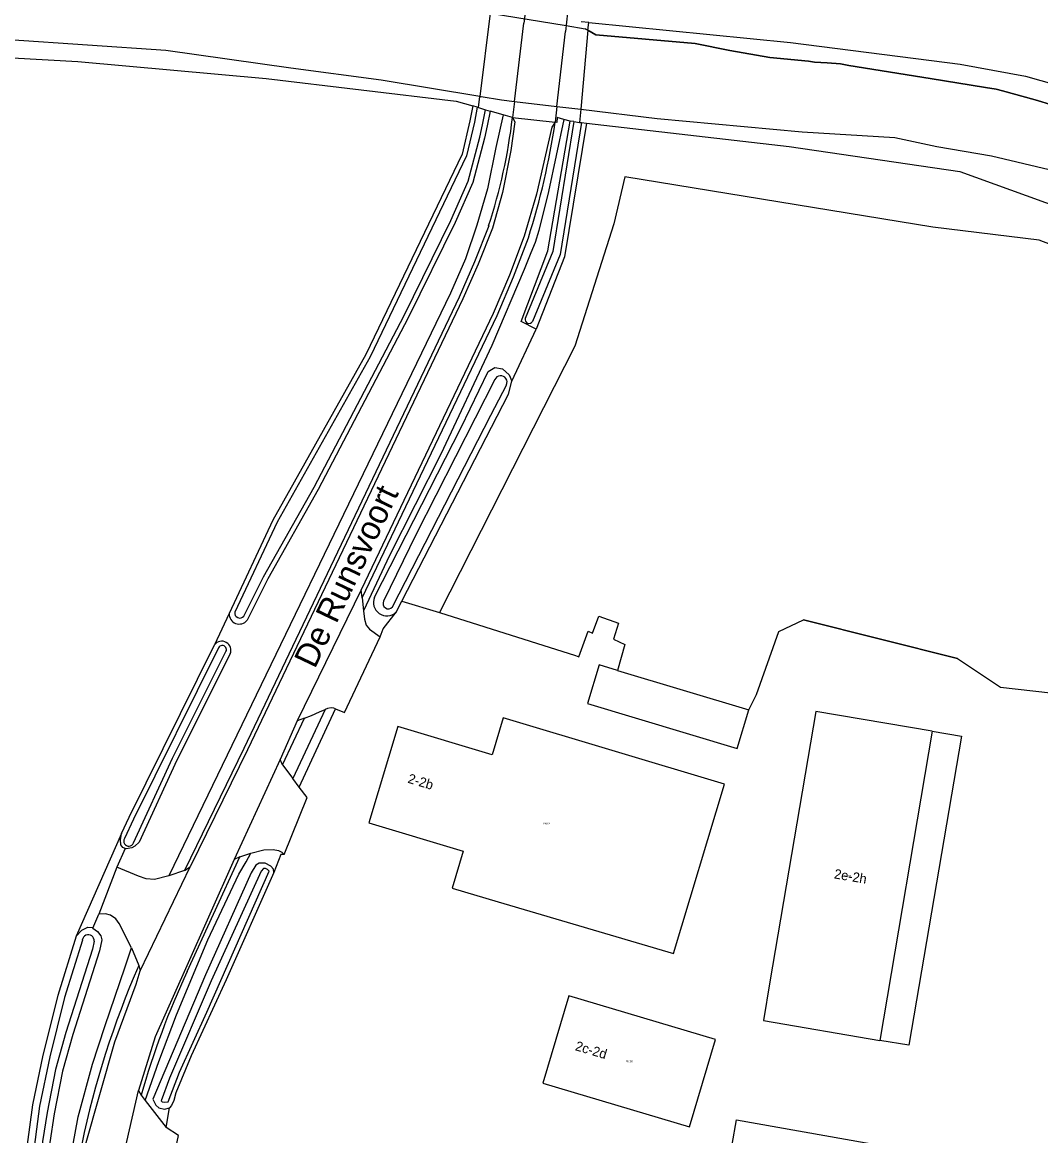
# Model space of a CAD drawing. Extents: x 140000 to 143000, y 403500 to 406000.
# Drawn here: x 141438 to 141544.3, y 405379 to 405495.3 of the extents above; entities that cross this region are included whole.
import ezdxf

# ---------------------------------------------------------------- set-up
doc = ezdxf.new("R2010")
doc.units = 0
for name, color, linetype in [('gg-afsc-muur', 7, 'Continuous'), ('gg-anno-huisnummerreeks BGT', 7, 'Continuous'), ('gg-anno-openbare ruimte label', 7, 'Continuous'), ('gg-bbg-luifel en loopbrug', 7, 'Continuous'), ('gg-knt-bronhoudergrens', 7, 'Continuous'), ('gg-knt-onverhard', 7, 'Continuous'), ('gg-knt-verharding', 7, 'Continuous'), ('gg-kntw-bovenkant insteek waterloop', 7, 'Continuous'), ('gg-kntw-waterlijn', 7, 'Continuous'), ('gg-kwrk-kunstwerk niveau 01', 7, 'Continuous'), ('gt-grn-groengrens', 7, 'Continuous'), ('gt-grn-vlakafsluiter', 7, 'Continuous'), ('gx-grn-maaiveld', 7, 'Continuous'), ('kenmerkpunt-x pandkandidaat', 7, 'Continuous')]:
    doc.layers.add(name, color=color, linetype=linetype)

msp = doc.modelspace()

# ---------------------------------------------------------------- linework, layer by layer
at = {"layer": 'gg-afsc-muur'}
for p, q in [((141497.08, 405494.46), (141496.8, 405494.62)), ((141535.66, 405428.85), (141519.58, 405432.9))]:
    msp.add_line(p, q, dxfattribs=at)
msp.add_lwpolyline([(141552.99, 405484.43), (141543.76, 405487.19), (141540.37, 405488.15), (141539.71, 405488.31), (141538.58, 405488.47), (141532.81, 405489.42), (141524.31, 405490.78), (141523.46, 405490.95), (141522.05, 405491.05), (141520.74, 405491.13), (141520.11, 405491.24), (141516.08, 405491.63), (141511.89, 405492.34), (141508.26, 405493.07), (141497.9, 405493.98), (141497.08, 405494.46)], dxfattribs=at)
at = {"layer": 'gg-bbg-luifel en loopbrug'}
msp.add_line((141533.02, 405421.28), (141527.55, 405388.99), dxfattribs=at)
msp.add_lwpolyline([(141533.02, 405421.28), (141536.07, 405420.76), (141530.59, 405388.48), (141527.55, 405388.99)], dxfattribs=at)
at = {"layer": 'gg-knt-bronhoudergrens'}
for p, q in [((141448.39, 405410.59), (141443.63, 405399.86)), ((141445.38, 405400.72), (141446, 405402.18))]:
    msp.add_line(p, q, dxfattribs=at)
at = {"layer": 'gg-knt-onverhard'}
for p, q in [((141459.62, 405433.57), (141458.08, 405430.28)), ((141448.75, 405409.03), (141447.89, 405407.08)), ((141465.37, 405408.4), (141465.02, 405408.38)), ((141447.89, 405407.08), (141446, 405402.18))]:
    msp.add_line(p, q, dxfattribs=at)
at = {"layer": 'gg-knt-verharding'}
for p, q in [((141473.4, 405436.04), (141466.71, 405422.37)), ((141473.49, 405435.2), (141473.4, 405436.04)), ((141473.49, 405435.2), (141473.64, 405433.83)), ((141466.94, 405415.43), (141470.73, 405423.61)), ((141465.17, 405417.77), (141467.48, 405422.62)), ((141469.64, 405423.54), (141466.26, 405416.32)), ((141467.48, 405422.62), (141466.71, 405422.37)), ((141466.71, 405422.37), (141464.93, 405418.33)), ((141464.93, 405418.33), (141460.15, 405407.86)), ((141465.17, 405417.77), (141464.93, 405418.33)), ((141465.17, 405417.77), (141466.26, 405416.32)), ((141466.94, 405415.43), (141466.26, 405416.32)), ((141460.74, 405408.15), (141461.88, 405408.54)), ((141455.24, 405396.18), (141460.74, 405408.15)), ((141460.74, 405408.15), (141460.15, 405407.86)), ((141450.33, 405396.26), (141455.54, 405407.1)), ((141454.95, 405406.72), (141453.31, 405406.17)), ((141454.95, 405406.72), (141455.54, 405407.1)), ((141449.41, 405398.66), (141450.18, 405396.81)), ((141450.18, 405396.81), (141450.33, 405396.26)), ((141450.15, 405383.75), (141450.43, 405383.27)), ((141450.43, 405383.27), (141450.86, 405382.7)), ((141450.86, 405382.7), (141453.04, 405379.9))]:
    msp.add_line(p, q, dxfattribs=at)
for points in [[(141488.24, 405485.63), (141487.47, 405482.21), (141486.59, 405477.9), (141485.46, 405474.1), (141484.28, 405470.58), (141482.71, 405467.01), (141453.31, 405406.17)], [(141489.2, 405485.35), (141489.44, 405484.9), (141489.04, 405481.92), (141488.15, 405477.51), (141487.11, 405473.8), (141485.6, 405470.03), (141484, 405466.42), (141461.52, 405419.31), (141455.54, 405407.1)], [(141493.65, 405484.85), (141493.32, 405484.33), (141491.71, 405477.36), (141490.43, 405472.95), (141488.87, 405468.89), (141487.17, 405464.88), (141473.4, 405436.04)], [(141494.56, 405485.15), (141492.95, 405477.63), (141491.96, 405473.57), (141491.57, 405472.3), (141491.12, 405471.23), (141490.41, 405469.49), (141487.05, 405461.54), (141481.73, 405450.21), (141476.36, 405439.63), (141473.64, 405433.83)], [(141486.71, 405474.05), (141485.24, 405470.29), (141483.64, 405466.58), (141461.16, 405419.48), (141454.95, 405406.72)], [(141473.49, 405435.2), (141487.58, 405464.69), (141489.29, 405468.72), (141490.86, 405472.8)], [(141473.64, 405433.83), (141473.74, 405432.97), (141473.93, 405432.36), (141474.27, 405431.92), (141475.37, 405431.14)], [(141470.73, 405423.61), (141471.64, 405423.23), (141475.37, 405431.14)], [(141470.73, 405423.61), (141470.54, 405423.68), (141470.26, 405423.71), (141469.89, 405423.65), (141469.64, 405423.54)], [(141467.48, 405422.62), (141468.2, 405422.92), (141469.03, 405423.3), (141469.64, 405423.54)], [(141465.37, 405408.4), (141467.75, 405414.35), (141466.94, 405415.43)], [(141450.86, 405382.7), (141452.26, 405386.77), (141454.1, 405391.67), (141457.38, 405399.5), (141460.61, 405406.36), (141461.38, 405407.62), (141461.88, 405408.54)], [(141461.88, 405408.54), (141463.22, 405408.87), (141464.21, 405408.93), (141464.78, 405408.82), (141465.11, 405408.64), (141465.37, 405408.4)], [(141460.15, 405407.86), (141455.04, 405396.47), (141451.9, 405389.34), (141450.15, 405383.75)], [(141453.31, 405406.17), (141451.83, 405405.79), (141450.94, 405405.85), (141450.15, 405406.14), (141447.89, 405407.08)], [(141449.41, 405398.66), (141448.13, 405401.18), (141447.77, 405401.67), (141447.21, 405402.05), (141446.72, 405402.19), (141446, 405402.18)], [(141443.42, 405350), (141443.29, 405350.91), (141442.9, 405353.93), (141442.45, 405358.44), (141442.27, 405364.46), (141442.27, 405369.08), (141442.99, 405375.06), (141443.29, 405377.99), (141443.86, 405380.99), (141445.36, 405386.49), (141446.65, 405390.45), (141448.77, 405396.66), (141449.41, 405398.66)], [(141444.16, 405350.73), (141443.35, 405358.99), (141443.32, 405367.79), (141443.74, 405372.82), (141444.63, 405378.07), (141447.68, 405388.82), (141449.9, 405394.85), (141450.33, 405396.26)], [(141447.84, 405372.52), (141448.92, 405378.42), (141450.15, 405383.75)], [(141452.1, 405374.98), (141453.56, 405375.39), (141454.34, 405379.04), (141453.04, 405379.9)]]:
    msp.add_lwpolyline(points, dxfattribs=at)
for centre, radius, start, end in [((141432.4, 405491.91), 57.17, 341.7886, 353.402), ((141414.82, 405496.77), 79.73, 342.5066, 351.4049), ((141537.26, 405358.72), 95.05, 156.3795, 168.2018), ((141531.39, 405360.46), 84.11, 154.869, 164.27)]:
    msp.add_arc(centre, radius, start, end, dxfattribs=at)
at = {"layer": 'gg-kntw-bovenkant insteek waterloop'}
for p, q in [((141485.52, 405486.42), (141485.04, 405486.57)), ((141486.38, 405486.17), (141486.86, 405486.03)), ((141488.24, 405485.63), (141486.86, 405486.03)), ((141489.2, 405485.35), (141488.24, 405485.63)), ((141495.23, 405484.97), (141494.56, 405485.15)), ((141495.61, 405484.92), (141495.23, 405484.97)), ((141495.61, 405484.92), (141496.2, 405484.84)), ((141496.2, 405484.84), (141496.41, 405484.82)), ((141496.41, 405484.82), (141496.91, 405484.75)), ((141477.04, 405433.69), (141477.64, 405434.85))]:
    msp.add_line(p, q, dxfattribs=at)
for points in [[(141436.99, 405491.57), (141443.81, 405491.2), (141463.49, 405489.42), (141483.33, 405487.07), (141485.04, 405486.57)], [(141485.04, 405486.57), (141484.75, 405484.99), (141483.93, 405481.53), (141473.89, 405460.61), (141464.16, 405443.31), (141459.62, 405433.57)], [(141486.86, 405486.03), (141486.55, 405484.47), (141486.27, 405483.19), (141485.05, 405478.56), (141483.21, 405474.39), (141478.32, 405464.45), (141468.92, 405446.51), (141463.65, 405437.17), (141461.48, 405432.86)], [(141485.66, 405486.39), (141485.76, 405486.36), (141486.38, 405486.17)], [(141494.56, 405485.15), (141493.85, 405485.34), (141493.82, 405484.83), (141493.65, 405484.85)], [(141491.66, 405463.24), (141490.1, 405464.06), (141492.88, 405471.44), (141495.23, 405484.97)], [(141496.91, 405484.75), (141494.64, 405470.82), (141491.66, 405463.24)], [(141496.91, 405484.75), (141518.09, 405482.32), (141535.89, 405479.72), (141551.77, 405473.96), (141557.45, 405471.68), (141562.95, 405469.56), (141566.96, 405467.74), (141571.29, 405464.98), (141585.7, 405455.45), (141627.2, 405428.79)], [(141474.78, 405435.26), (141483.83, 405452.99), (141486.67, 405458.83), (141487.35, 405459.26), (141488.15, 405459.1), (141488.85, 405458.49), (141489.14, 405457.81)], [(141477.64, 405434.85), (141488.79, 405456.46), (141489.14, 405457.81)], [(141448.39, 405410.59), (141449.19, 405412.28), (141458.08, 405430.28)], [(141459.73, 405429.36), (141454.14, 405418.24), (141450.21, 405409.7), (141449.77, 405409.26), (141449.44, 405409.09), (141448.87, 405408.98), (141448.75, 405409.03)], [(141448.75, 405409.03), (141448.5, 405409.14), (141448.29, 405409.39), (141448.26, 405409.92), (141448.39, 405410.59)], [(141464.29, 405406.52), (141464.25, 405406.85), (141463.98, 405407.17), (141463.39, 405407.5), (141462.76, 405407.49), (141462.41, 405407.3), (141461.91, 405406.47), (141457.15, 405395.82), (141451.63, 405382.86), (141451.97, 405382.23), (141452.26, 405381.94), (141452.87, 405381.8), (141453.39, 405381.95)], [(141464.29, 405406.52), (141459.31, 405395.31), (141455.66, 405387.39), (141454.05, 405383.5), (141453.83, 405382.72), (141453.6, 405382.2), (141453.39, 405381.95)], [(141445.38, 405400.72), (141445.86, 405400.35), (141446.2, 405399.89), (141446.33, 405399.48), (141446.06, 405398.33), (141443.28, 405389.6), (141442.23, 405385.76), (141441.35, 405381.31), (141440.88, 405378.32), (141440.36, 405374.01), (141439.8, 405368.23), (141439.53, 405363.09), (141439.58, 405357.76), (141440.12, 405353.35), (141440.68, 405350.34), (141441.02, 405348.2)], [(141443.63, 405399.86), (141444.25, 405400.49), (141444.86, 405400.81), (141445.32, 405400.77), (141445.38, 405400.72)], [(141443.63, 405399.86), (141441.71, 405393.68), (141440.17, 405387.43), (141439.09, 405382.26), (141438.28, 405376.32), (141437.49, 405367.32), (141437.55, 405358.57), (141437.78, 405352.46), (141437.96, 405351.07)]]:
    msp.add_lwpolyline(points, dxfattribs=at)
for centre, radius, start, end in [((141476.08, 405434.72), 1.41, 157.2101, 313.1127), ((141460.67, 405433.51), 1.05, 176.7134, 321.2405), ((141458.85, 405429.72), 0.948, 337.3398, 144.0011)]:
    msp.add_arc(centre, radius, start, end, dxfattribs=at)
at = {"layer": 'gg-kntw-waterlijn'}
for p, q in [((141489.4, 405487.03), (141493.84, 405486.51)), ((141493.84, 405486.51), (141496.32, 405486.21))]:
    msp.add_line(p, q, dxfattribs=at)
for points in [[(141486.86, 405496.24), (141494.79, 405494.95), (141496.8, 405494.62), (141497.08, 405494.46)], [(141485.8, 405487.56), (141475.49, 405489.24), (141466.06, 405490.52), (141452.99, 405492.36), (141436.64, 405493.46)], [(141485.8, 405487.56), (141485.92, 405487.54), (141488.05, 405487.19), (141489.4, 405487.03)], [(141485.52, 405486.42), (141485.24, 405484.88), (141484.4, 405481.36), (141474.34, 405460.38), (141464.61, 405443.09), (141460.2, 405433.71)], [(141461.15, 405433.29), (141463.21, 405437.4), (141468.48, 405446.75), (141477.88, 405464.68), (141482.76, 405474.61), (141484.58, 405478.72), (141485.78, 405483.31), (141486.06, 405484.58), (141486.38, 405486.17)], [(141495.61, 405484.92), (141493.42, 405471.36), (141490.52, 405464.36)], [(141496.41, 405484.82), (141494.19, 405471.04), (141491.3, 405464.04)], [(141487.36, 405457.99), (141479.14, 405441.86), (141475.74, 405434.85)], [(141488.56, 405457.43), (141486.89, 405454.23), (141476.65, 405434.24)], [(141458.49, 405429.97), (141449.64, 405412.07), (141448.69, 405410.05)], [(141449.62, 405409.6), (141453.69, 405418.46), (141459.28, 405429.58)], [(141452.5, 405382.68), (141452.63, 405382.56), (141452.88, 405382.52), (141453.23, 405382.58), (141454.43, 405385.68), (141457.29, 405391.92), (141463.78, 405406.67), (141463.62, 405406.84), (141463.41, 405406.92), (141463.2, 405406.92), (141462.95, 405406.67), (141457.73, 405395.19), (141453.39, 405385.05), (141452.5, 405382.68)], [(141444.29, 405399.46), (141442.43, 405393.48), (141440.9, 405387.26), (141439.83, 405382.13), (141439.03, 405376.23), (141438.24, 405367.29), (141438.06, 405358.57), (141438.53, 405352.52), (141438.71, 405351.17), (141438.79, 405350.58), (141439.83, 405345.27), (141440.62, 405341.05), (141442.06, 405335.48), (141443.25, 405330.76), (141448.4, 405310.33)], [(141445.52, 405399.33), (141445.34, 405398.52), (141442.56, 405389.81), (141441.5, 405385.94), (141440.61, 405381.44), (141440.14, 405378.42), (141439.61, 405374.09), (141439.21, 405368.28), (141439.06, 405363.09), (141439.02, 405357.71), (141439.38, 405353.24), (141439.94, 405350.21), (141440.39, 405347.39), (141441.15, 405343.55), (141442.22, 405338.68), (141443.63, 405333.07), (141447.69, 405317.23), (141449.23, 405310.45)]]:
    msp.add_lwpolyline(points, dxfattribs=at)
for centre, radius, start, end in [((141490.94, 405464.28), 0.428, 169.4743, 325.5493), ((141487.96, 405457.72), 0.668, 334.0354, 155.713), ((141476.23, 405434.6), 0.553, 152.6205, 319.6237), ((141460.73, 405433.63), 0.541, 171.4368, 320.9838), ((141458.89, 405429.78), 0.44, 332.9205, 154.9986), ((141449.13, 405409.79), 0.518, 149.8617, 338.3965), ((141444.9, 405399.4), 0.619, 353.4761, 173.6392)]:
    msp.add_arc(centre, radius, start, end, dxfattribs=at)
at = {"layer": 'gg-kwrk-kunstwerk niveau 01'}
for p, q in [((141490.58, 405496.82), (141490.38, 405495.22)), ((141494.94, 405496.28), (141494.72, 405494.34)), ((141489.4, 405487.03), (141490.38, 405495.22)), ((141493.84, 405486.51), (141494.72, 405494.34)), ((141489.4, 405487.03), (141489.2, 405485.35)), ((141493.84, 405486.51), (141493.65, 405484.85)), ((141489.2, 405485.35), (141493.65, 405484.85))]:
    msp.add_line(p, q, dxfattribs=at)
at = {"layer": 'gt-grn-groengrens'}
msp.add_line((141477.64, 405434.85), (141481.58, 405433.66), dxfattribs=at)
at = {"layer": 'gt-grn-vlakafsluiter'}
for p, q in [((141489.14, 405457.81), (141491.66, 405463.24)), ((141475.71, 405431.95), (141477.04, 405433.69)), ((141475.37, 405431.14), (141475.71, 405431.95)), ((141465.02, 405408.38), (141464.29, 405406.52)), ((141453.04, 405379.9), (141453.39, 405381.95))]:
    msp.add_line(p, q, dxfattribs=at)
at = {"layer": 'gx-grn-maaiveld'}
for p, q in [((141486.86, 405496.24), (141485.8, 405487.56)), ((141497.15, 405495.26), (141496.37, 405495.34)), ((141497.08, 405494.46), (141497.15, 405495.26)), ((141497.08, 405494.46), (141496.32, 405486.21)), ((141485.66, 405486.39), (141485.8, 405487.56)), ((141485.52, 405486.42), (141485.66, 405486.39)), ((141496.32, 405486.21), (141496.2, 405484.84)), ((141500.16, 405427.62), (141498.24, 405428.2)), ((141500.16, 405427.62), (141513.88, 405423.49))]:
    msp.add_line(p, q, dxfattribs=at)
for points in [[(141497.15, 405495.26), (141518.23, 405493.19), (141535.92, 405490.94), (141542.76, 405489.68), (141552.36, 405486.96), (141559.49, 405484.14), (141566.89, 405480.74), (141572.97, 405477.8), (141581.69, 405472.37), (141590.17, 405466.68), (141604.78, 405457.23), (141616.13, 405449.69), (141635.93, 405437.04), (141646.57, 405430.03), (141658.52, 405423.63), (141669.98, 405418.94), (141679.77, 405416.54), (141688.86, 405415.02), (141702.05, 405414.01), (141715.25, 405412.99), (141759.48, 405408.69), (141795.31, 405404.84), (141830.14, 405401.36)], [(141497.08, 405494.46), (141497.9, 405493.98), (141508.26, 405493.07), (141511.89, 405492.34), (141516.08, 405491.63), (141520.11, 405491.24), (141520.74, 405491.13), (141522.05, 405491.05), (141523.46, 405490.95), (141524.31, 405490.78), (141532.81, 405489.42), (141538.58, 405488.47), (141539.71, 405488.31), (141540.37, 405488.15), (141543.76, 405487.19), (141552.99, 405484.43)], [(141496.32, 405486.21), (141504.31, 405485.26), (141519.43, 405483.86), (141529.11, 405483.25), (141533.49, 405482.33), (141539.2, 405481.35), (141545.24, 405479.92), (141550.93, 405478.13), (141556.48, 405476.35), (141560.54, 405474.89), (141565.88, 405472.54), (141572.32, 405468.79), (141579.88, 405464.31), (141596.38, 405453.55), (141619.2, 405438.46), (141628.08, 405432.56), (141635.05, 405427.11)], [(141558.61, 405466.73), (141553.54, 405468.95), (141544.2, 405472.54), (141533.1, 405473.92), (141500.93, 405479.16), (141499.79, 405474.24), (141495.69, 405461.49), (141481.58, 405433.66)], [(141481.58, 405433.66), (141495.78, 405429.18), (141496.11, 405429.04), (141497.11, 405431.7), (141497.56, 405431.5), (141498.2, 405433.3), (141500.27, 405432.56), (141499.73, 405430.88), (141500.93, 405430.31), (141500.16, 405427.62)], [(141513.88, 405423.49), (141514.68, 405425.12), (141516.99, 405431.67), (141519.58, 405432.9), (141535.66, 405428.85), (141540.16, 405425.88), (141547.2, 405425.06)], [(141498.24, 405428.2), (141497.03, 405424.17), (141512.66, 405419.46), (141513.88, 405423.49)], [(141511.33, 405415.74), (141488.22, 405422.67), (141487.06, 405418.82), (141477.23, 405421.77), (141474.2, 405411.7), (141484.06, 405408.73), (141482.9, 405404.89), (141487.69, 405403.44), (141506.02, 405398.07), (141511.33, 405415.74)], [(141533.02, 405421.28), (141520.86, 405423.34), (141516.07, 405395.1), (141515.39, 405391.05), (141527.55, 405388.99)], [(141507.69, 405379.97), (141510.4, 405389.07), (141495.08, 405393.63), (141492.37, 405384.53), (141507.69, 405379.97)], [(141510.31, 405367.81), (141512.6, 405380.7), (141537.52, 405376.28), (141535.24, 405363.39), (141510.31, 405367.81)]]:
    msp.add_lwpolyline(points, dxfattribs=at)

# ---------------------------------------------------------------- texts
at = {"layer": 'gg-anno-huisnummerreeks BGT'}
for s, rotation, p in [('2-2b', 343.3, (141478.19, 405415.91)), ('2e-2h', 350.4, (141522.72, 405405.91)), ('2c-2d', 343.4, (141495.67, 405387.98))]:
    msp.add_text(s, height=1, rotation=rotation, dxfattribs=at).set_placement(p)
at = {"layer": 'gg-anno-openbare ruimte label'}
msp.add_text('De Runsvoort', height=2.5, rotation=64.5, dxfattribs=at).set_placement((141468.56, 405427.71))
at = {"layer": 'kenmerkpunt-x pandkandidaat'}
for p in [(141492.39, 405411.53), (141523.83, 405406.07), (141501.01, 405386.7)]:
    msp.add_text('PNDK', height=0.2, dxfattribs=at).set_placement(p)

doc.saveas('drawing.dxf')
